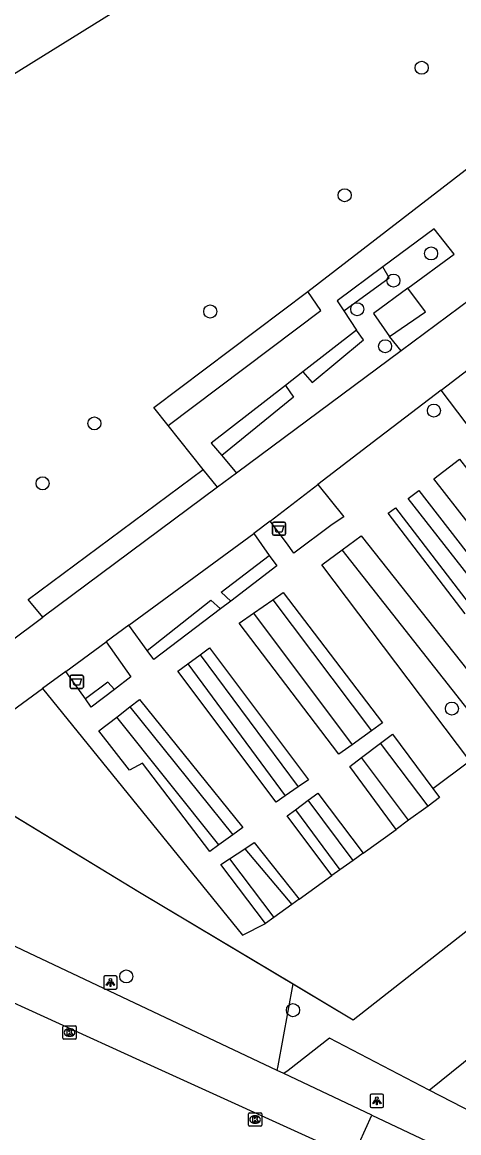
# Model space of a CAD drawing. Extents: x 159353 to 160616, y 385893 to 387321.
# Drawn here: x 159491.2 to 159523.9, y 386470.9 to 386554.3 of the extents above; entities that cross this region are included whole.
import ezdxf

# ---------------------------------------------------------------- set-up
doc = ezdxf.new("R2010")
doc.units = 0
for name, color, linetype in [('IMGEO_Afvalbak', 7, 'Continuous'), ('IMGEO_Boom', 7, 'Continuous'), ('IMGEO_Fietspad_gesloten', 7, 'Continuous'), ('IMGEO_Gemengd_bos', 7, 'Continuous'), ('IMGEO_Groenvoorziening', 7, 'Continuous'), ('IMGEO_Hek', 7, 'Continuous'), ('IMGEO_Kolk', 7, 'Continuous'), ('IMGEO_Lichtpunt', 7, 'Continuous'), ('IMGEO_Voetpad_halfverhard', 7, 'Continuous'), ('IMGEO_Voetpad_onverhard', 7, 'Continuous')]:
    doc.layers.add(name, color=color, linetype=linetype)

msp = doc.modelspace()

# ---------------------------------------------------------------- linework, layer by layer
at = {"layer": 'IMGEO_Afvalbak'}
for p, q in [((159509.955, 386515.888), (159509.955, 386516.688)), ((159509.955, 386516.688), (159509.955, 386515.888)), ((159510.055, 386516.788), (159510.845, 386516.788)), ((159510.845, 386516.788), (159510.055, 386516.788)), ((159510.945, 386516.688), (159510.945, 386515.888)), ((159510.945, 386515.888), (159510.945, 386516.688)), ((159510.845, 386515.788), (159510.055, 386515.788)), ((159510.055, 386515.788), (159510.845, 386515.788)), ((159494.791, 386504.402), (159494.791, 386505.202)), ((159494.791, 386505.202), (159494.791, 386504.402)), ((159494.891, 386505.302), (159495.681, 386505.302)), ((159495.681, 386505.302), (159494.891, 386505.302)), ((159495.781, 386505.202), (159495.781, 386504.402)), ((159495.781, 386504.402), (159495.781, 386505.202)), ((159495.681, 386504.302), (159494.891, 386504.302)), ((159494.891, 386504.302), (159495.681, 386504.302))]:
    msp.add_line(p, q, dxfattribs=at)
for points in [[(159510.098, 386516.502), (159510.802, 386516.502), (159510.653, 386516.032), (159510.247, 386516.032), (159510.098, 386516.502)], [(159494.934, 386505.016), (159495.638, 386505.016), (159495.489, 386504.546), (159495.083, 386504.546), (159494.934, 386505.016)]]:
    msp.add_lwpolyline(points, dxfattribs=at)
for centre, start, end in [((159510.055, 386516.688), 90, 180), ((159510.055, 386516.688), 90, 180), ((159510.845, 386516.688), 0, 90), ((159510.845, 386516.688), 360, 90), ((159510.055, 386515.888), 180, 270), ((159510.055, 386515.888), 180, 270), ((159510.845, 386515.888), 270, 0), ((159510.845, 386515.888), 270, 0), ((159494.891, 386505.202), 90, 180), ((159494.891, 386505.202), 90, 180), ((159495.681, 386505.202), 0, 90), ((159495.681, 386505.202), 360, 90), ((159494.891, 386504.402), 180, 270), ((159494.891, 386504.402), 180, 270), ((159495.681, 386504.402), 270, 0), ((159495.681, 386504.402), 270, 0)]:
    msp.add_arc(centre, 0.1, start, end, dxfattribs=at)
at = {"layer": 'IMGEO_Boom'}
for centre in [(159521.144, 386550.878), (159515.37, 386541.311), (159521.854, 386536.941), (159519.028, 386534.907), (159505.295, 386532.586), (159516.315, 386532.759), (159518.4, 386529.981), (159522.064, 386525.153), (159496.606, 386524.191), (159492.723, 386519.69), (159523.41, 386502.787), (159498.999, 386482.68), (159511.497, 386480.151)]:
    msp.add_circle(centre, 0.489, dxfattribs=at)
at = {"layer": 'IMGEO_Fietspad_gesloten'}
for points in [[(159510.308, 386475.628), (159491.723, 386484.422), (159478.618, 386490.659)], [(159481.905, 386484.652), (159500, 386476.402), (159515.978, 386469.117)], [(159510.81, 386475.39), (159510.308, 386475.628)], [(159517.402, 386472.271), (159510.81, 386475.39)], [(159515.978, 386469.117), (159517.402, 386472.271)]]:
    msp.add_lwpolyline(points, dxfattribs=at)
at = {"layer": 'IMGEO_Gemengd_bos'}
for points in [[(159659.956, 386649.248), (159658.56, 386652.039), (159649.316, 386670.529), (159535.116, 386577.901), (159535.395, 386577.48), (159500, 386556.257), (159499.512, 386555.963), (159460.517, 386531.738), (159460.261, 386531.584), (159460.26, 386531.583)], [(159512.599, 386534.094), (159537.72, 386553.466)], [(159502.138, 386524.025), (159501.053, 386525.385), (159512.599, 386534.094)], [(159504.763, 386520.733), (159502.138, 386524.025)], [(159511.521, 386482.123), (159516.017, 386479.434), (159570.525, 386522.203)], [(159492.737, 386509.639), (159491.631, 386510.978), (159504.763, 386520.733)], [(159521.717, 386474.152), (159553.746, 386500), (159569.438, 386512.645)], [(159492.709, 386504.287), (159507.721, 386485.783), (159509.432, 386486.666)], [(159521.981, 386496.777), (159524.751, 386498.86)], [(159521.981, 386496.777), (159522.483, 386496.1), (159521.622, 386495.47)], [(159521.622, 386495.47), (159520.165, 386494.403)], [(159520.165, 386494.403), (159519.225, 386493.715)], [(159516.761, 386491.941), (159519.225, 386493.715)], [(159516.761, 386491.941), (159515.996, 386491.39)], [(159515.996, 386491.39), (159514.997, 386490.672)], [(159511.965, 386488.489), (159514.42, 386490.256)], [(159514.997, 386490.672), (159514.42, 386490.256)], [(159511.965, 386488.489), (159511.417, 386488.094)], [(159511.417, 386488.094), (159510.058, 386487.117)], [(159510.058, 386487.117), (159509.432, 386486.666)]]:
    msp.add_lwpolyline(points, dxfattribs=at)
at = {"layer": 'IMGEO_Groenvoorziening'}
for points in [[(159520.115, 386534.331), (159523.591, 386536.896), (159522.087, 386538.794), (159518.222, 386535.931)], [(159518.222, 386535.931), (159514.805, 386533.399), (159515.306, 386532.646)], [(159515.306, 386532.646), (159518.714, 386535.115), (159518.222, 386535.931)], [(159520.115, 386534.331), (159517.527, 386532.446), (159518.743, 386530.704)], [(159518.743, 386530.704), (159521.429, 386532.573), (159520.115, 386534.331)], [(159502.138, 386524.025), (159513.596, 386532.668), (159512.599, 386534.094)], [(159515.306, 386532.646), (159516.27, 386531.196)], [(159512.237, 386528.054), (159512.933, 386527.256), (159516.784, 386530.452), (159516.27, 386531.196)], [(159516.27, 386531.196), (159512.237, 386528.054)], [(159519.606, 386529.629), (159518.743, 386530.704)], [(159512.237, 386528.054), (159510.94, 386527.044)], [(159510.94, 386527.044), (159505.37, 386522.704), (159506.157, 386521.769)], [(159510.94, 386527.044), (159511.534, 386526.167), (159506.157, 386521.769)], [(159535.909, 386520.392), (159535.003, 386521.711), (159529.394, 386517.698), (159522.596, 386526.671)], [(159506.157, 386521.769), (159507.259, 386520.458)], [(159535.909, 386520.392), (159536.653, 386519.306), (159530.805, 386514.837), (159527.907, 386513.83), (159527.21, 386513.413), (159522.056, 386520.027), (159523.969, 386521.503), (159528.976, 386515.101), (159535.909, 386520.392)], [(159505.831, 386519.394), (159504.763, 386520.733)], [(159513.365, 386519.602), (159515.305, 386517.184), (159514.429, 386516.596), (159511.571, 386514.451), (159511, 386515.223), (159509.787, 386516.862)], [(159525.987, 386511.081), (159520.119, 386518.55), (159520.935, 386519.162), (159526.772, 386511.593), (159526.301, 386511.316)], [(159524.417, 386509.907), (159518.643, 386517.443), (159519.192, 386517.855), (159524.955, 386510.309)], [(159508.554, 386515.918), (159509.721, 386514.281)], [(159515.173, 386514.697), (159516.618, 386515.762), (159528.019, 386501.317)], [(159506.828, 386510.856), (159506.109, 386511.517), (159509.721, 386514.281)], [(159509.721, 386514.281), (159510.287, 386513.488), (159506.828, 386510.856)], [(159524.751, 386498.86), (159513.652, 386513.576), (159515.173, 386514.697)], [(159526.57, 386500.227), (159515.173, 386514.697)], [(159500.572, 386507.151), (159505.349, 386510.912), (159506.07, 386510.28)], [(159506.828, 386510.856), (159506.07, 386510.28)], [(159508.542, 386509.948), (159509.979, 386510.956)], [(159509.979, 386510.956), (159510.762, 386511.505), (159518.204, 386501.72), (159517.373, 386501.12)], [(159509.979, 386510.956), (159517.373, 386501.12)], [(159506.07, 386510.28), (159501.064, 386506.471), (159500.572, 386507.151)], [(159515.925, 386500.075), (159514.932, 386499.358), (159507.465, 386509.193), (159508.542, 386509.948)], [(159508.542, 386509.948), (159515.925, 386500.075)], [(159500.572, 386507.151), (159499.194, 386509.054)], [(159497.487, 386507.803), (159499.34, 386505.159), (159498.103, 386504.217)], [(159503.611, 386506.153), (159504.526, 386506.818)], [(159504.526, 386506.818), (159505.237, 386507.335), (159512.652, 386497.449), (159511.888, 386496.915)], [(159504.526, 386506.818), (159511.888, 386496.915)], [(159510.909, 386496.231), (159510.247, 386495.769), (159502.856, 386505.604), (159503.611, 386506.153)], [(159503.611, 386506.153), (159510.909, 386496.231)], [(159495.938, 386503.509), (159494.471, 386505.577)], [(159498.103, 386504.217), (159497.608, 386504.767), (159495.938, 386503.509)], [(159498.103, 386504.217), (159496.371, 386502.899), (159495.938, 386503.509)], [(159499.272, 386502.906), (159500, 386503.471), (159507.738, 386493.861), (159506.981, 386493.314)], [(159498.28, 386502.138), (159499.272, 386502.906)], [(159499.272, 386502.906), (159506.981, 386493.314)], [(159505.936, 386492.559), (159505.256, 386492.067), (159500.215, 386498.692), (159499.235, 386498.16), (159496.949, 386501.106), (159498.28, 386502.138)], [(159505.936, 386492.559), (159498.28, 386502.138)], [(159517.373, 386501.12), (159515.925, 386500.075)], [(159518.068, 386500.197), (159518.949, 386500.866), (159521.981, 386496.777)], [(159516.642, 386499.115), (159518.068, 386500.197)], [(159521.622, 386495.47), (159518.068, 386500.197)], [(159519.225, 386493.715), (159515.754, 386498.44), (159516.642, 386499.115)], [(159520.165, 386494.403), (159516.642, 386499.115)], [(159511.888, 386496.915), (159510.909, 386496.231)], [(159511.675, 386495.189), (159512.638, 386495.906)], [(159512.638, 386495.906), (159513.36, 386496.443), (159516.761, 386491.941)], [(159515.996, 386491.39), (159512.638, 386495.906)], [(159514.42, 386490.256), (159511.068, 386494.737), (159511.675, 386495.189)], [(159511.675, 386495.189), (159514.997, 386490.672)], [(159506.981, 386493.314), (159505.936, 386492.559)], [(159507.875, 386492.262), (159508.585, 386492.727), (159511.965, 386488.489)], [(159506.729, 386491.512), (159507.875, 386492.262)], [(159507.875, 386492.262), (159511.417, 386488.094)], [(159509.432, 386486.666), (159506.078, 386491.086), (159506.729, 386491.512)], [(159506.729, 386491.512), (159510.058, 386487.117)]]:
    msp.add_lwpolyline(points, dxfattribs=at)
at = {"layer": 'IMGEO_Hek'}
for points in [[(159499.512, 386555.963), (159460.517, 386531.738)], [(159484.614, 386498.362), (159500, 386489.012), (159516.017, 386479.434), (159570.525, 386522.203)]]:
    msp.add_lwpolyline(points, dxfattribs=at)
at = {"layer": 'IMGEO_Kolk'}
for p, q in [((159494.249, 386478.047), (159494.249, 386478.899)), ((159494.324, 386478.973), (159495.176, 386478.973)), ((159494.737, 386478.753), (159494.762, 386478.753)), ((159495.25, 386478.899), (159495.25, 386478.047)), ((159495.176, 386477.973), (159494.324, 386477.973)), ((159494.76, 386478.193), (159494.735, 386478.193)), ((159508.157, 386471.517), (159508.157, 386472.369)), ((159508.232, 386472.443), (159509.084, 386472.443)), ((159508.668, 386471.663), (159508.643, 386471.663)), ((159508.645, 386472.223), (159508.67, 386472.223)), ((159509.158, 386472.369), (159509.158, 386471.517)), ((159509.084, 386471.443), (159508.232, 386471.443))]:
    msp.add_line(p, q, dxfattribs=at)
for points in [[(159494.249, 386478.047), (159494.249, 386478.899)], [(159494.324, 386478.973), (159495.176, 386478.973)], [(159494.57, 386478.673), (159494.693, 386478.673), (159494.693, 386478.522), (159494.823, 386478.673), (159494.987, 386478.673), (159494.841, 386478.522), (159494.994, 386478.273), (159494.842, 386478.273), (159494.757, 386478.437), (159494.693, 386478.37), (159494.693, 386478.273), (159494.57, 386478.273), (159494.57, 386478.673)], [(159495.25, 386478.899), (159495.25, 386478.047)], [(159495.176, 386477.973), (159494.324, 386477.973)], [(159508.157, 386471.517), (159508.157, 386472.369)], [(159508.232, 386472.443), (159509.084, 386472.443)], [(159508.478, 386472.143), (159508.601, 386472.143), (159508.601, 386471.992), (159508.731, 386472.143), (159508.895, 386472.143), (159508.749, 386471.992), (159508.902, 386471.743), (159508.75, 386471.743), (159508.665, 386471.907), (159508.601, 386471.84), (159508.601, 386471.743), (159508.478, 386471.743), (159508.478, 386472.143)], [(159509.158, 386472.369), (159509.158, 386471.517)], [(159509.084, 386471.443), (159508.232, 386471.443)]]:
    msp.add_lwpolyline(points, dxfattribs=at)
for centre, start, end in [((159494.326, 386478.897), 91.55205, 178.44795), ((159494.326, 386478.897), 91.55205, 178.44795), ((159495.174, 386478.897), 1.55205, 88.44795), ((159495.174, 386478.897), 1.55205, 88.44795), ((159494.326, 386478.049), 181.55205, 268.44795), ((159494.326, 386478.049), 181.55205, 268.44795), ((159495.174, 386478.049), 271.55205, 358.44795), ((159495.174, 386478.049), 271.55205, 358.44795), ((159508.234, 386472.367), 91.55205, 178.44795), ((159508.234, 386472.367), 91.55205, 178.44795), ((159509.082, 386472.367), 1.55205, 88.44795), ((159509.082, 386472.367), 1.55205, 88.44795), ((159508.234, 386471.519), 181.55205, 268.44795), ((159508.234, 386471.519), 181.55205, 268.44795), ((159509.082, 386471.519), 271.55205, 358.44795), ((159509.082, 386471.519), 271.55205, 358.44795)]:
    msp.add_arc(centre, 0.0765, start, end, dxfattribs=at)
for centre, major_axis, ratio, start_param, end_param in [((159494.736, 386478.473), (-0.387, 0.002), 0.722429, 4.712389, 7.853982), ((159494.761, 386478.473), (-0.39, 0.002), 0.717154, 1.570796, 4.712389), ((159508.644, 386471.943), (-0.387, 0.002), 0.722429, 4.712389, 7.853982), ((159508.669, 386471.943), (-0.39, 0.002), 0.717154, 1.570796, 4.712389)]:
    msp.add_ellipse(centre, major_axis=major_axis, ratio=ratio, start_param=start_param, end_param=end_param, dxfattribs=at)
at = {"layer": 'IMGEO_Lichtpunt'}
for p, q in [((159497.306, 386482.633), (159497.306, 386481.826)), ((159497.306, 386482.633), (159497.306, 386481.826)), ((159498.208, 386482.728), (159497.4, 386482.728)), ((159498.208, 386482.728), (159497.4, 386482.728)), ((159498.302, 386481.826), (159498.302, 386482.633)), ((159498.302, 386481.826), (159498.302, 386482.633)), ((159497.4, 386481.732), (159498.208, 386481.732)), ((159497.4, 386481.732), (159498.208, 386481.732)), ((159517.284, 386473.747), (159517.284, 386472.94)), ((159517.284, 386473.747), (159517.284, 386472.94)), ((159518.186, 386473.842), (159517.378, 386473.842)), ((159518.186, 386473.842), (159517.378, 386473.842)), ((159518.28, 386472.94), (159518.28, 386473.747)), ((159518.28, 386472.94), (159518.28, 386473.747)), ((159517.378, 386472.846), (159518.186, 386472.846)), ((159517.378, 386472.846), (159518.186, 386472.846))]:
    msp.add_line(p, q, dxfattribs=at)
for points in [[(159497.68, 386482.297), (159497.719, 386482.269), (159497.531, 386482.007), (159497.493, 386482.034), (159497.68, 386482.297)], [(159497.782, 386482.249), (159497.829, 386482.249), (159497.829, 386481.927), (159497.782, 386481.927), (159497.782, 386482.249)], [(159497.892, 386482.269), (159497.93, 386482.296), (159498.117, 386482.034), (159498.078, 386482.006), (159497.892, 386482.269)], [(159517.658, 386473.411), (159517.697, 386473.383), (159517.509, 386473.121), (159517.471, 386473.148), (159517.658, 386473.411)], [(159517.76, 386473.363), (159517.807, 386473.363), (159517.807, 386473.041), (159517.76, 386473.041), (159517.76, 386473.363)], [(159517.87, 386473.383), (159517.908, 386473.41), (159518.095, 386473.148), (159518.056, 386473.12), (159517.87, 386473.383)]]:
    msp.add_lwpolyline(points, dxfattribs=at)
for centre in [(159497.805, 386482.431), (159517.783, 386473.545)]:
    msp.add_circle(centre, 0.0994, dxfattribs=at)
for centre, start, end in [((159497.4, 386482.633), 90, 180), ((159497.4, 386482.633), 90, 180), ((159498.208, 386482.633), 0, 90), ((159498.208, 386482.633), 0, 90), ((159497.4, 386481.826), 180, 270), ((159497.4, 386481.826), 180, 270), ((159498.208, 386481.826), 270, 0), ((159498.208, 386481.826), 270, 360), ((159517.378, 386473.747), 90, 180), ((159517.378, 386473.747), 90, 180), ((159518.186, 386473.747), 0, 90), ((159518.186, 386473.747), 0, 90), ((159517.378, 386472.94), 180, 270), ((159517.378, 386472.94), 180, 270), ((159518.186, 386472.94), 270, 0), ((159518.186, 386472.94), 270, 360)]:
    msp.add_arc(centre, 0.0946, start, end, dxfattribs=at)
at = {"layer": 'IMGEO_Voetpad_halfverhard'}
for points in [[(159538.56, 386532.593), (159533.832, 386528.992), (159528.362, 386536.14), (159519.606, 386529.629)], [(159522.596, 386526.671), (159527.732, 386530.604), (159531.989, 386525.011), (159539.796, 386530.951)], [(159519.606, 386529.629), (159507.259, 386520.458)], [(159522.596, 386526.671), (159519.015, 386523.929), (159517.865, 386523.048), (159513.365, 386519.602)], [(159507.259, 386520.458), (159505.831, 386519.394)], [(159505.831, 386519.394), (159492.737, 386509.639)], [(159509.787, 386516.862), (159513.365, 386519.602)], [(159509.787, 386516.862), (159508.554, 386515.918)], [(159499.194, 386509.054), (159508.554, 386515.918)], [(159481.915, 386501.576), (159487.569, 386505.789), (159492.737, 386509.639)], [(159499.194, 386509.054), (159497.487, 386507.803)], [(159494.471, 386505.577), (159497.487, 386507.803)], [(159494.471, 386505.577), (159492.709, 386504.287)], [(159484.614, 386498.362), (159492.709, 386504.287)], [(159521.717, 386474.152), (159514.222, 386478.04), (159511.126, 386475.635), (159510.81, 386475.39)], [(159527.677, 386471.06), (159521.717, 386474.152)], [(159517.402, 386472.271), (159524.713, 386468.811)]]:
    msp.add_lwpolyline(points, dxfattribs=at)
at = {"layer": 'IMGEO_Voetpad_onverhard'}
for points in [[(159486.937, 386496.95), (159500, 386489.012), (159511.521, 386482.123)], [(159510.308, 386475.628), (159510.374, 386475.983), (159511.521, 386482.123)]]:
    msp.add_lwpolyline(points, dxfattribs=at)

doc.saveas('drawing.dxf')
